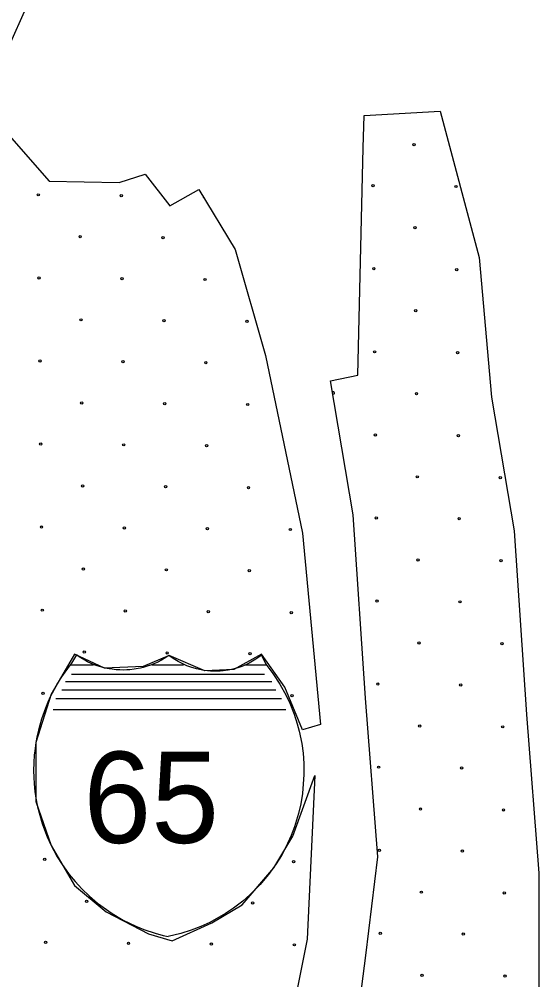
# Model space of a CAD drawing. Extents: x 1612280 to 1883141, y 560852 to 780851.
# Drawn here: x 1741606 to 1744015, y 640652 to 645099 of the extents above; entities that cross this region are included whole.
import ezdxf

# ---------------------------------------------------------------- set-up
doc = ezdxf.new("R2010")
doc.units = 0
for name, color, linetype in [('DESIGN - EROSION CONTROL - Devices', 7, 'Continuous'), ('DESIGN - SCRATCH - User 1', 7, 'Continuous'), ('SURVEY - DRAINAGE - Bridge Hydraulic Data with Text', 7, 'Continuous')]:
    doc.layers.add(name, color=color, linetype=linetype)

msp = doc.modelspace()

# ---------------------------------------------------------------- linework, layer by layer
at = {"layer": 'DESIGN - EROSION CONTROL - Devices'}
for centre in [(1743436.8, 644518.7), (1743436.8, 644518.7), (1743246.4, 644328.2), (1743246.4, 644328.2), (1743630.9, 644324.5), (1743630.9, 644324.5), (1741694.8, 644286), (1741694.8, 644286), (1742079.4, 644282.3), (1742079.4, 644282.3), (1743440.5, 644134.1), (1743440.5, 644134.1), (1741889, 644091.9), (1741889, 644091.9), (1742273.5, 644088.2), (1742273.5, 644088.2), (1743250.1, 643943.7), (1743250.1, 643943.7), (1743634.6, 643940), (1743634.6, 643940), (1741698.6, 643901.5), (1741698.6, 643901.5), (1742083.1, 643897.7), (1742083.1, 643897.7), (1742467.7, 643894), (1742467.7, 643894), (1743444.2, 643749.6), (1743444.2, 643749.6), (1741892.7, 643707.3), (1741892.7, 643707.3), (1742277.3, 643703.6), (1742277.3, 643703.6), (1742661.8, 643699.9), (1742661.8, 643699.9), (1743253.8, 643559.1), (1743253.8, 643559.1), (1743638.4, 643555.4), (1743638.4, 643555.4), (1741702.3, 643516.9), (1741702.3, 643516.9), (1742086.9, 643513.2), (1742086.9, 643513.2), (1742471.4, 643509.5), (1742471.4, 643509.5), (1743448, 643365), (1743448, 643365), (1741896.5, 643322.8), (1741896.5, 643322.8), (1742281, 643319), (1742281, 643319), (1742665.6, 643315.3), (1742665.6, 643315.3), (1743257.6, 643174.6), (1743257.6, 643174.6), (1743642.1, 643170.9), (1743642.1, 643170.9), (1741706, 643132.4), (1741706, 643132.4), (1742090.6, 643128.6), (1742090.6, 643128.6), (1742475.1, 643124.9), (1742475.1, 643124.9), (1743451.7, 642980.4), (1743451.7, 642980.4), (1743836.3, 642976.7), (1743836.3, 642976.7), (1741900.2, 642938.2), (1741900.2, 642938.2), (1742284.7, 642934.5), (1742284.7, 642934.5), (1742669.3, 642930.8), (1742669.3, 642930.8), (1743261.3, 642790), (1743261.3, 642790), (1743645.8, 642786.3), (1743645.8, 642786.3), (1741709.8, 642747.8), (1741709.8, 642747.8), (1742094.3, 642744.1), (1742094.3, 642744.1), (1742478.9, 642740.4), (1742478.9, 642740.4), (1742863.4, 642736.6), (1742863.4, 642736.6), (1743455.4, 642595.9), (1743455.4, 642595.9), (1743840, 642592.2), (1743840, 642592.2), (1741903.9, 642553.7), (1741903.9, 642553.7), (1742288.5, 642549.9), (1742288.5, 642549.9), (1742673, 642546.2), (1742673, 642546.2), (1741713.5, 642363.3), (1741713.5, 642363.3), (1743265, 642405.5), (1743265, 642405.5), (1743649.6, 642401.7), (1743649.6, 642401.7), (1742098.1, 642359.5), (1742098.1, 642359.5), (1742482.6, 642355.8), (1742482.6, 642355.8), (1742867.2, 642352.1), (1742867.2, 642352.1), (1743459.2, 642211.3), (1743459.2, 642211.3), (1743843.7, 642207.6), (1743843.7, 642207.6), (1741907.7, 642169.1), (1741907.7, 642169.1), (1742292.2, 642165.4), (1742292.2, 642165.4), (1742676.8, 642161.7), (1742676.8, 642161.7), (1743268.8, 642020.9), (1743268.8, 642020.9), (1743653.3, 642017.2), (1743653.3, 642017.2), (1741717.2, 641978.7), (1741717.2, 641978.7), (1742870.9, 641967.5), (1742870.9, 641967.5), (1743462.9, 641826.8), (1743462.9, 641826.8), (1743847.5, 641823.1), (1743847.5, 641823.1), (1743272.5, 641636.4), (1743272.5, 641636.4), (1743657, 641632.6), (1743657, 641632.6), (1743466.6, 641442.2), (1743466.6, 641442.2), (1743851.2, 641438.5), (1743851.2, 641438.5), (1743276.2, 641251.8), (1743276.2, 641251.8), (1741724.7, 641209.6), (1741724.7, 641209.6), (1743660.8, 641248.1), (1743660.8, 641248.1), (1742878.4, 641198.4), (1742878.4, 641198.4), (1743470.4, 641057.7), (1743470.4, 641057.7), (1743854.9, 641053.9), (1743854.9, 641053.9), (1741918.9, 641015.5), (1741918.9, 641015.5), (1742688, 641008), (1742688, 641008), (1743280, 640867.3), (1743280, 640867.3), (1743664.5, 640863.5), (1743664.5, 640863.5), (1741728.4, 640825.1), (1741728.4, 640825.1), (1742113, 640821.3), (1742113, 640821.3), (1742497.5, 640817.6), (1742497.5, 640817.6), (1742882.1, 640813.9), (1742882.1, 640813.9), (1743474.1, 640673.1), (1743474.1, 640673.1), (1743858.7, 640669.4), (1743858.7, 640669.4)]:
    msp.add_circle(centre, 5.28, dxfattribs=at)
for centre, start, end in [((1742463.9, 644278.6), 180.9912, 241.6768), ((1743063.4, 643368.7), 223.1294, 156.0682)]:
    msp.add_arc(centre, 5.28, start, end, dxfattribs=at)
at = {"layer": 'DESIGN - SCRATCH - User 1'}
for points in [[(1740132.9, 646707.5), (1740126.1, 646790.9), (1740170.7, 646867.4), (1740196.2, 647479.5), (1740444.7, 647791.9), (1740502.1, 647753.6), (1740565.8, 647791.9), (1740584.9, 647849.2), (1740699.6, 647874.8), (1741763.6, 645681.6), (1741770, 645483.9), (1741674.4, 645235.3), (1741521.5, 644891), (1741527.8, 644597.8), (1741744.5, 644349.1), (1742069.4, 644342.7), (1742190.5, 644381), (1742305.1, 644234.4), (1742438.9, 644310.9)], [(1740132.9, 646707.5), (1740126.1, 646790.9), (1740170.7, 646867.4), (1740196.2, 647479.5), (1740444.7, 647791.9), (1740502.1, 647753.6), (1740565.8, 647791.9), (1740584.9, 647849.2), (1740699.6, 647874.8), (1741763.6, 645681.6), (1741770, 645483.9), (1741674.4, 645235.3), (1741521.5, 644891), (1741527.8, 644597.8), (1741744.5, 644349.1), (1742069.4, 644342.7), (1742190.5, 644381), (1742305.1, 644234.4), (1742438.9, 644310.9)], [(1743049.4, 643425.1), (1743175.8, 643451.3), (1743200.3, 644503.7), (1743205.1, 644653.5), (1743557.2, 644672.8), (1743738.4, 643995.3), (1743795.6, 643350)], [(1743049.4, 643425.1), (1743175.8, 643451.3), (1743200.3, 644503.7), (1743205.1, 644653.5), (1743557.2, 644672.8), (1743738.4, 643995.3), (1743795.6, 643350)], [(1742438.9, 644310.9), (1742607.8, 644033.5), (1742748, 643542.6), (1742920, 642720.2), (1743002.8, 641834), (1742920, 641808.5), (1742837.2, 642006.1), (1742728.9, 642159.1), (1742601.4, 642089), (1742467.6, 642082.6), (1742302, 642152.8), (1742180.9, 642101.8), (1742002.5, 642095.4), (1741862.3, 642159.1), (1741754, 641974.3), (1741683.9, 641751.1), (1741683.9, 641477), (1741754, 641273), (1741862.3, 641088.1), (1742008.9, 640966.9), (1742206.4, 640864.9), (1742314.7, 640833.1), (1742499.5, 640915.9), (1742639.6, 640998.8), (1742786.2, 641171), (1742875.4, 641317.6), (1742977.3, 641598.1), (1742940.9, 640839.7), (1742808.3, 640176.3)], [(1742438.9, 644310.9), (1742607.8, 644033.5), (1742748, 643542.6), (1742920, 642720.2), (1743002.8, 641834), (1742920, 641808.5), (1742837.2, 642006.1), (1742728.9, 642159.1), (1742601.4, 642089), (1742467.6, 642082.6), (1742302, 642152.8), (1742180.9, 642101.8), (1742002.5, 642095.4), (1741862.3, 642159.1), (1741754, 641974.3), (1741683.9, 641751.1), (1741683.9, 641477), (1741754, 641273), (1741862.3, 641088.1), (1742008.9, 640966.9), (1742206.4, 640864.9), (1742314.7, 640833.1), (1742499.5, 640915.9), (1742639.6, 640998.8), (1742786.2, 641171), (1742875.4, 641317.6), (1742977.3, 641598.1), (1742940.9, 640839.7), (1742808.3, 640176.3)], [(1743045.1, 639566.6), (1743098.8, 639879.4), (1743212.4, 640763.9), (1743268.8, 641220.8), (1743211.5, 641955.5), (1743154.3, 642804.8), (1743049.4, 643425.1)], [(1743045.1, 639566.6), (1743098.8, 639879.4), (1743212.4, 640763.9), (1743268.8, 641220.8), (1743211.5, 641955.5), (1743154.3, 642804.8), (1743049.4, 643425.1)], [(1743795.6, 643350), (1743900.5, 642729.7), (1743957.7, 641880.4), (1744015, 641145.6), (1744015, 640439.5), (1743938.7, 639809.7), (1743879.1, 638872.1)], [(1743795.6, 643350), (1743900.5, 642729.7), (1743957.7, 641880.4), (1744015, 641145.6), (1744015, 640439.5), (1743938.7, 639809.7), (1743879.1, 638872.1)]]:
    msp.add_lwpolyline(points, dxfattribs=at)
at = {"layer": 'SURVEY - DRAINAGE - Bridge Hydraulic Data with Text'}
for p, q in [((1741844.7, 642110.8), (1741951.3, 642110.8)), ((1741844.7, 642110.8), (1741951.3, 642110.8)), ((1742220.5, 642110.8), (1742367.8, 642110.8)), ((1742220.5, 642110.8), (1742367.8, 642110.8)), ((1742653.3, 642110.8), (1742753.1, 642110.8)), ((1742653.3, 642110.8), (1742753.1, 642110.8)), ((1741848.6, 642067.6), (1742742.8, 642067.6)), ((1741848.6, 642067.6), (1742742.8, 642067.6)), ((1741820.9, 642033.7), (1742776.8, 642033.7)), ((1741820.9, 642033.7), (1742776.8, 642033.7)), ((1741803.9, 641994.7), (1742796, 641994.7)), ((1741803.9, 641994.7), (1742796, 641994.7)), ((1741776.2, 641954.4), (1742821.5, 641954.4)), ((1741776.2, 641954.4), (1742821.5, 641954.4)), ((1741764.5, 641903.6), (1742841.8, 641903.6)), ((1741764.5, 641903.6), (1742841.8, 641903.6))]:
    msp.add_line(p, q, dxfattribs=at)
for points in [[(1741871.3, 642156), (1741848.7, 642117.1), (1741829.7, 642092.6), (1741810.2, 642065.3), (1741799.7, 642049.6), (1741784.1, 642024.5), (1741768.3, 641996.6), (1741750.3, 641961.3), (1741739.5, 641937.7), (1741727.7, 641909.3), (1741709.9, 641858.8), (1741701.8, 641831.5), (1741695.5, 641807.5), (1741690.1, 641783.3), (1741683.9, 641750.2), (1741679.8, 641723), (1741676.4, 641691.2), (1741674.2, 641658.1), (1741673.3, 641618.9), (1741674, 641590.1), (1741675.8, 641559.9), (1741679.5, 641523.2), (1741684.1, 641492.4), (1741691.8, 641452.5), (1741701.3, 641414), (1741712.8, 641375.8), (1741723, 641346.7), (1741736.2, 641313.7), (1741753, 641276.8), (1741766.5, 641250.4), (1741782.9, 641221.3), (1741802.5, 641190), (1741838.4, 641139.9), (1741865.1, 641107.2), (1741896, 641073.5), (1741932.2, 641038.6), (1741969.6, 641006.8), (1742036.9, 640958.7), (1742088.6, 640928.4), (1742147.6, 640899.9), (1742183.7, 640885.4), (1742237, 640867.5), (1742273.7, 640857.6), (1742296.6, 640851.9)], [(1741871.3, 642156), (1741848.7, 642117.1), (1741829.7, 642092.6), (1741810.2, 642065.3), (1741799.7, 642049.6), (1741784.1, 642024.5), (1741768.3, 641996.6), (1741750.3, 641961.3), (1741739.5, 641937.7), (1741727.7, 641909.3), (1741709.9, 641858.8), (1741701.8, 641831.5), (1741695.5, 641807.5), (1741690.1, 641783.3), (1741683.9, 641750.2), (1741679.8, 641723), (1741676.4, 641691.2), (1741674.2, 641658.1), (1741673.3, 641618.9), (1741674, 641590.1), (1741675.8, 641559.9), (1741679.5, 641523.2), (1741684.1, 641492.4), (1741691.8, 641452.5), (1741701.3, 641414), (1741712.8, 641375.8), (1741723, 641346.7), (1741736.2, 641313.7), (1741753, 641276.8), (1741766.5, 641250.4), (1741782.9, 641221.3), (1741802.5, 641190), (1741838.4, 641139.9), (1741865.1, 641107.2), (1741896, 641073.5), (1741932.2, 641038.6), (1741969.6, 641006.8), (1742036.9, 640958.7), (1742088.6, 640928.4), (1742147.6, 640899.9), (1742183.7, 640885.4), (1742237, 640867.5), (1742273.7, 640857.6), (1742296.6, 640851.9)], [(1742729.7, 642154.7), (1742717.2, 642145.4), (1742702.7, 642135.6), (1742687.7, 642126.6), (1742671.7, 642118), (1742659.3, 642112), (1742637.6, 642103), (1742619.6, 642096.8), (1742590.9, 642089), (1742575.7, 642086), (1742551.3, 642082.5), (1742538.6, 642081.4), (1742522.4, 642080.6), (1742502.2, 642080.7), (1742493.6, 642081.1), (1742479.6, 642082.2), (1742462.7, 642084.3), (1742449.6, 642086.5), (1742428.9, 642091.1), (1742401.2, 642099.3), (1742383.1, 642106), (1742367.8, 642112.6), (1742343.6, 642124.9), (1742319.4, 642139.7), (1742300.5, 642153.4), (1742285.6, 642143.4), (1742266.1, 642131.9), (1742245.7, 642121.4), (1742230.1, 642114.5), (1742215.7, 642108.8), (1742199.4, 642103.3), (1742180.3, 642097.8), (1742168.2, 642094.9), (1742157.7, 642092.7), (1742138.6, 642089.5), (1742119.2, 642087.3), (1742105.3, 642086.4), (1742091.4, 642086), (1742073.2, 642086.3), (1742056.1, 642087.3), (1742036.9, 642089.5), (1742023.9, 642091.6), (1742004.8, 642095.4), (1741989.7, 642099.2), (1741978, 642102.6), (1741963, 642107.7), (1741951.4, 642112.1), (1741940.4, 642116.6), (1741923.1, 642124.6), (1741910.9, 642131), (1741899.7, 642137.3), (1741884.4, 642146.9), (1741871.3, 642156)], [(1742729.7, 642154.7), (1742717.2, 642145.4), (1742702.7, 642135.6), (1742687.7, 642126.6), (1742671.7, 642118), (1742659.3, 642112), (1742637.6, 642103), (1742619.6, 642096.8), (1742590.9, 642089), (1742575.7, 642086), (1742551.3, 642082.5), (1742538.6, 642081.4), (1742522.4, 642080.6), (1742502.2, 642080.7), (1742493.6, 642081.1), (1742479.6, 642082.2), (1742462.7, 642084.3), (1742449.6, 642086.5), (1742428.9, 642091.1), (1742401.2, 642099.3), (1742383.1, 642106), (1742367.8, 642112.6), (1742343.6, 642124.9), (1742319.4, 642139.7), (1742300.5, 642153.4), (1742285.6, 642143.4), (1742266.1, 642131.9), (1742245.7, 642121.4), (1742230.1, 642114.5), (1742215.7, 642108.8), (1742199.4, 642103.3), (1742180.3, 642097.8), (1742168.2, 642094.9), (1742157.7, 642092.7), (1742138.6, 642089.5), (1742119.2, 642087.3), (1742105.3, 642086.4), (1742091.4, 642086), (1742073.2, 642086.3), (1742056.1, 642087.3), (1742036.9, 642089.5), (1742023.9, 642091.6), (1742004.8, 642095.4), (1741989.7, 642099.2), (1741978, 642102.6), (1741963, 642107.7), (1741951.4, 642112.1), (1741940.4, 642116.6), (1741923.1, 642124.6), (1741910.9, 642131), (1741899.7, 642137.3), (1741884.4, 642146.9), (1741871.3, 642156)], [(1742729.7, 642154.7), (1742749.5, 642113.8), (1742782.6, 642070.3), (1742814.7, 642021.1), (1742843.5, 641968.7), (1742860.5, 641932.5), (1742880.7, 641881.5), (1742895.1, 641837.1), (1742904.4, 641802.3), (1742915.8, 641746), (1742921.9, 641701.5), (1742925.4, 641653.8), (1742926, 641601.7), (1742919.3, 641514.9), (1742911.3, 641466.9), (1742900.9, 641421.5), (1742882.2, 641360.2), (1742867.2, 641320.7), (1742842, 641265.7), (1742821.5, 641227.9), (1742797.2, 641188.6), (1742761.5, 641138.8), (1742723.2, 641093.2), (1742676.8, 641046.2), (1742642.8, 641016.4), (1742599.9, 640983.4), (1742563.1, 640958.6), (1742490.6, 640917.8), (1742448.3, 640898.4), (1742404.2, 640881.4), (1742355.7, 640866.1), (1742296.6, 640851.9)], [(1742729.7, 642154.7), (1742749.5, 642113.8), (1742782.6, 642070.3), (1742814.7, 642021.1), (1742843.5, 641968.7), (1742860.5, 641932.5), (1742880.7, 641881.5), (1742895.1, 641837.1), (1742904.4, 641802.3), (1742915.8, 641746), (1742921.9, 641701.5), (1742925.4, 641653.8), (1742926, 641601.7), (1742919.3, 641514.9), (1742911.3, 641466.9), (1742900.9, 641421.5), (1742882.2, 641360.2), (1742867.2, 641320.7), (1742842, 641265.7), (1742821.5, 641227.9), (1742797.2, 641188.6), (1742761.5, 641138.8), (1742723.2, 641093.2), (1742676.8, 641046.2), (1742642.8, 641016.4), (1742599.9, 640983.4), (1742563.1, 640958.6), (1742490.6, 640917.8), (1742448.3, 640898.4), (1742404.2, 640881.4), (1742355.7, 640866.1), (1742296.6, 640851.9)]]:
    msp.add_lwpolyline(points, dxfattribs=at)

# ---------------------------------------------------------------- texts
msp.add_text('65', height=422.4, rotation=0.0013, dxfattribs=at).set_placement((1741904.2, 641285.6))
msp.add_text('65', height=422.4, rotation=0.0013, dxfattribs=at).set_placement((1741904.2, 641285.6))

doc.saveas('drawing.dxf')
